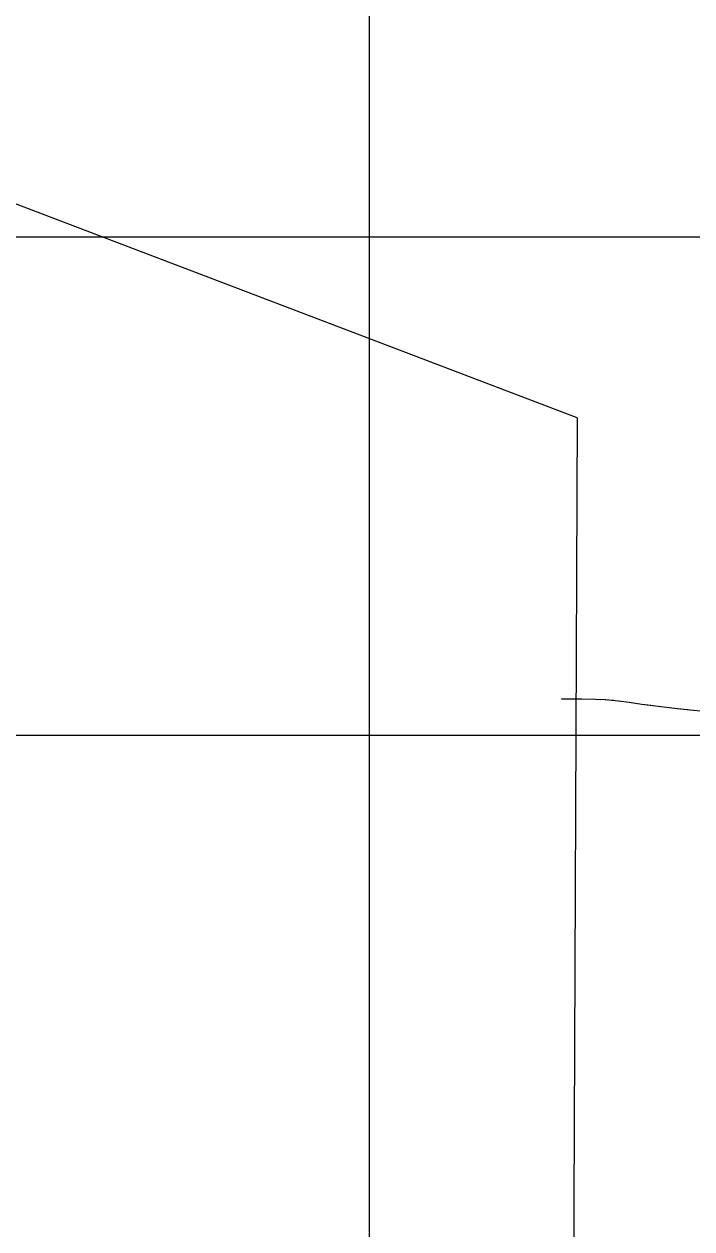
# Model space of a CAD drawing. Extents: x 353423 to 364002, y 127000 to 201942.
# Drawn here: x 360653 to 361323, y 144005 to 145214 of the extents above; entities that cross this region are included whole.
import ezdxf

# ---------------------------------------------------------------- set-up
doc = ezdxf.new("R2010")
doc.units = 0
for name, color, linetype in [('E_LAND_TreeLine', 7, 'Continuous'), ('E_RDWY_Gravel', 7, 'Continuous'), ('E_STRUCT_WingWall', 7, 'Continuous')]:
    doc.layers.add(name, color=color, linetype=linetype)

msp = doc.modelspace()

# ---------------------------------------------------------------- linework, layer by layer
at = {"layer": 'E_LAND_TreeLine'}
for p, q in [((361000, 145000), (361000, 148000)), ((361000, 143500), (361000, 146000)), ((359000, 145000), (363500, 145000)), ((359000, 145000), (363000, 145000)), ((359000, 144500), (363500, 144500))]:
    msp.add_line(p, q, dxfattribs=at)
at = {"layer": 'E_RDWY_Gravel'}
for points in [[(361208.4, 144818.4), (359486.1, 145474.8), (359481, 145518.8)], [(361208.4, 144818.4), (361204.4, 143872.5)]]:
    msp.add_lwpolyline(points, dxfattribs=at)
at = {"layer": 'E_STRUCT_WingWall'}
for points in [[(361371.9, 144519.4), (361361.8, 144521.4), (361347.8, 144522.5), (361335.3, 144523.9), (361321.7, 144525.3), (361303.4, 144527.2), (361287, 144529.2), (361273.3, 144530.9), (361260.3, 144533), (361249.5, 144534.3), (361237, 144535.6), (361226.8, 144535.8), (361213.1, 144536.2), (361201.5, 144536.3), (361193.1, 144536.2), (361192.4, 144536.5)], [(361225.1, 144535.9), (361213.1, 144536.2), (361201.5, 144536.3), (361193.1, 144536.2), (361192.4, 144536.5)], [(361231.8, 144535.7), (361229.6, 144535.8)], [(361238.6, 144535.4), (361237, 144535.6), (361236.4, 144535.6)], [(361245.3, 144534.8), (361243.1, 144535)], [(361282.2, 144529.8), (361273.3, 144530.9), (361260.3, 144533), (361249.8, 144534.3)], [(361314.7, 144526), (361303.4, 144527.2), (361287, 144529.2), (361282.2, 144529.8)], [(361321.5, 144525.3), (361319.2, 144525.5)]]:
    msp.add_lwpolyline(points, dxfattribs=at)

doc.saveas('drawing.dxf')
